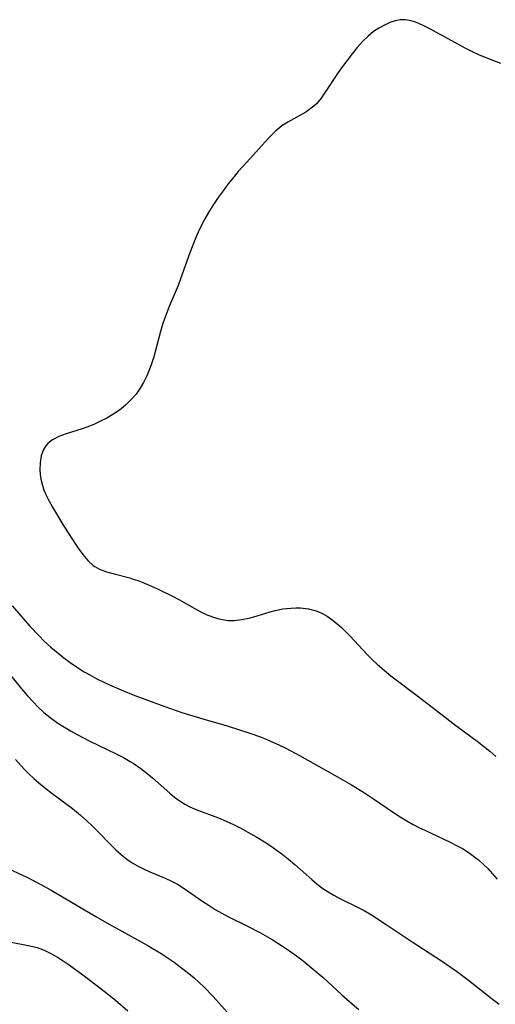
# Model space of a CAD drawing. Header units: metres. Extents: x 1073367 to 1082519, y 1569854 to 1574957.
# Tile 730 of 1056: x 1082154 to 1082257, y 1570351 to 1570564. Entities that reach past the tile are written whole.
import ezdxf

# ---------------------------------------------------------------- set-up
doc = ezdxf.new("R2010")
doc.units = ezdxf.units.M
doc.layers.add('CGG_CurvaNivelLidar_v1', color=253, linetype='Continuous', lineweight=30)

msp = doc.modelspace()

# ---------------------------------------------------------------- linework, layer by layer
at = {"layer": 'CGG_CurvaNivelLidar_v1'}
for p, q in [((1082232.5995, 1570562.8529, 85.5), (1082231.3975, 1570562.1997, 85.5)), ((1082233.7955, 1570563.3901, 85.5), (1082232.5995, 1570562.8529, 85.5)), ((1082234.9072, 1570563.7839, 85.5), (1082233.7955, 1570563.3901, 85.5)), ((1082236.0249, 1570564.0036, 85.5), (1082234.9072, 1570563.7839, 85.5)), ((1082237.2047, 1570563.9866, 85.5), (1082236.0249, 1570564.0036, 85.5)), ((1082238.4124, 1570563.7466, 85.5), (1082237.2047, 1570563.9866, 85.5)), ((1082239.3199, 1570563.4484, 85.5), (1082238.4124, 1570563.7466, 85.5)), ((1082240.0534, 1570563.1568, 85.5), (1082239.3199, 1570563.4484, 85.5)), ((1082241.3114, 1570562.5863, 85.5), (1082240.0534, 1570563.1568, 85.5)), ((1082230.219, 1570561.4185, 85.5), (1082229.046, 1570560.4574, 85.5)), ((1082231.3975, 1570562.1997, 85.5), (1082230.219, 1570561.4185, 85.5)), ((1082242.5956, 1570561.9394, 85.5), (1082241.3114, 1570562.5863, 85.5)), ((1082248.6552, 1570558.593, 85.5), (1082242.5956, 1570561.9394, 85.5)), ((1082227.8461, 1570559.2709, 85.5), (1082226.6997, 1570557.9746, 85.5)), ((1082229.046, 1570560.4574, 85.5), (1082227.8461, 1570559.2709, 85.5)), ((1082250.0876, 1570557.8428, 85.5), (1082248.6552, 1570558.593, 85.5)), ((1082225.5867, 1570556.6088, 85.5), (1082224.4245, 1570555.1112, 85.5)), ((1082226.6997, 1570557.9746, 85.5), (1082225.5867, 1570556.6088, 85.5)), ((1082251.5412, 1570557.1287, 85.5), (1082250.0876, 1570557.8428, 85.5)), ((1082253.1061, 1570556.4187, 85.5), (1082251.5412, 1570557.1287, 85.5)), ((1082254.6858, 1570555.7534, 85.5), (1082253.1061, 1570556.4187, 85.5)), ((1082224.4245, 1570555.1112, 85.5), (1082223.2959, 1570553.5821, 85.5)), ((1082257.8554, 1570554.5302, 85.5), (1082254.6858, 1570555.7534, 85.5)), ((1082222.4169, 1570552.3248, 85.5), (1082219.7823, 1570548.2746, 85.5)), ((1082223.2959, 1570553.5821, 85.5), (1082222.4169, 1570552.3248, 85.5)), ((1082219.7823, 1570548.2746, 85.5), (1082218.8543, 1570546.9741, 85.5)), ((1082217.845, 1570545.7899, 85.5), (1082217.2605, 1570545.2251, 85.5)), ((1082218.8543, 1570546.9741, 85.5), (1082217.845, 1570545.7899, 85.5)), ((1082215.5444, 1570543.9643, 85.5), (1082214.265, 1570543.2268, 85.5)), ((1082216.7504, 1570544.7987, 85.5), (1082215.5444, 1570543.9643, 85.5)), ((1082217.2605, 1570545.2251, 85.5), (1082216.7504, 1570544.7987, 85.5)), ((1082211.6463, 1570541.7955, 85.5), (1082210.3842, 1570540.9788, 85.5)), ((1082214.265, 1570543.2268, 85.5), (1082211.6463, 1570541.7955, 85.5)), ((1082209.0574, 1570539.9041, 85.5), (1082207.87, 1570538.7611, 85.5)), ((1082210.3842, 1570540.9788, 85.5), (1082209.0574, 1570539.9041, 85.5)), ((1082206.7191, 1570537.5337, 85.5), (1082203.517, 1570533.9322, 85.5)), ((1082207.87, 1570538.7611, 85.5), (1082206.7191, 1570537.5337, 85.5)), ((1082203.517, 1570533.9322, 85.5), (1082200.9142, 1570531.0665, 85.5)), ((1082200.9142, 1570531.0665, 85.5), (1082199.7771, 1570529.7297, 85.5)), ((1082199.7771, 1570529.7297, 85.5), (1082198.6777, 1570528.3541, 85.5)), ((1082197.6102, 1570526.9324, 85.5), (1082196.5801, 1570525.4816, 85.5)), ((1082198.6777, 1570528.3541, 85.5), (1082197.6102, 1570526.9324, 85.5)), ((1082196.5801, 1570525.4816, 85.5), (1082195.2768, 1570523.5331, 85.5)), ((1082194.4408, 1570522.2054, 85.5), (1082193.6474, 1570520.8563, 85.5)), ((1082195.2768, 1570523.5331, 85.5), (1082194.4408, 1570522.2054, 85.5)), ((1082193.6474, 1570520.8563, 85.5), (1082192.9114, 1570519.4787, 85.5)), ((1082192.2033, 1570517.9779, 85.5), (1082191.551, 1570516.4487, 85.5)), ((1082192.9114, 1570519.4787, 85.5), (1082192.2033, 1570517.9779, 85.5)), ((1082191.551, 1570516.4487, 85.5), (1082190.3924, 1570513.4808, 85.5)), ((1082190.3924, 1570513.4808, 85.5), (1082188.3892, 1570507.8335, 85.5)), ((1082188.3892, 1570507.8335, 85.5), (1082187.8476, 1570506.4089, 85.5)), ((1082187.8476, 1570506.4089, 85.5), (1082185.8977, 1570501.8068, 85.5)), ((1082185.8977, 1570501.8068, 85.5), (1082184.9087, 1570499.163, 85.5)), ((1082184.9087, 1570499.163, 85.5), (1082184.5098, 1570497.9646, 85.5)), ((1082184.5098, 1570497.9646, 85.5), (1082184.0603, 1570496.4383, 85.5)), ((1082184.0603, 1570496.4383, 85.5), (1082182.9014, 1570492.024, 85.5)), ((1082182.527, 1570490.7096, 85.5), (1082182.114, 1570489.4123, 85.5)), ((1082182.9014, 1570492.024, 85.5), (1082182.527, 1570490.7096, 85.5)), ((1082181.596, 1570488.0029, 85.5), (1082181.0121, 1570486.6301, 85.5)), ((1082182.114, 1570489.4123, 85.5), (1082181.596, 1570488.0029, 85.5)), ((1082181.0121, 1570486.6301, 85.5), (1082180.3743, 1570485.3348, 85.5)), ((1082179.65, 1570484.097, 85.5), (1082178.7494, 1570482.8422, 85.5)), ((1082180.3743, 1570485.3348, 85.5), (1082179.65, 1570484.097, 85.5)), ((1082177.7039, 1570481.6488, 85.5), (1082176.4602, 1570480.4634, 85.5)), ((1082178.7494, 1570482.8422, 85.5), (1082177.7039, 1570481.6488, 85.5)), ((1082176.4602, 1570480.4634, 85.5), (1082175.1142, 1570479.3784, 85.5)), ((1082172.3793, 1570477.6382, 85.5), (1082171.0355, 1570476.9517, 85.5)), ((1082173.6796, 1570478.3972, 85.5), (1082172.3793, 1570477.6382, 85.5)), ((1082175.1142, 1570479.3784, 85.5), (1082173.6796, 1570478.3972, 85.5)), ((1082167.0513, 1570475.3436, 85.5), (1082163.5941, 1570474.2502, 85.5)), ((1082168.0713, 1570475.6994, 85.5), (1082167.0513, 1570475.3436, 85.5)), ((1082169.5637, 1570476.288, 85.5), (1082168.0713, 1570475.6994, 85.5)), ((1082171.0355, 1570476.9517, 85.5), (1082169.5637, 1570476.288, 85.5)), ((1082162.0065, 1570473.6524, 85.5), (1082160.5973, 1570472.9137, 85.5)), ((1082163.5941, 1570474.2502, 85.5), (1082162.0065, 1570473.6524, 85.5)), ((1082158.6983, 1570470.8552, 85.5), (1082158.1824, 1570469.4858, 85.5)), ((1082159.222, 1570471.6788, 85.5), (1082158.6983, 1570470.8552, 85.5)), ((1082159.6147, 1570472.1248, 85.5), (1082159.222, 1570471.6788, 85.5)), ((1082159.9633, 1570472.4462, 85.5), (1082159.6147, 1570472.1248, 85.5)), ((1082160.5973, 1570472.9137, 85.5), (1082159.9633, 1570472.4462, 85.5)), ((1082158.1824, 1570469.4858, 85.5), (1082157.9201, 1570467.9765, 85.5)), ((1082157.9201, 1570467.9765, 85.5), (1082157.8776, 1570466.3778, 85.5)), ((1082157.8776, 1570466.3778, 85.5), (1082158.0404, 1570464.7332, 85.5)), ((1082158.0404, 1570464.7332, 85.5), (1082158.2253, 1570463.7981, 85.5)), ((1082158.2253, 1570463.7981, 85.5), (1082158.4377, 1570463.0134, 85.5)), ((1082158.4377, 1570463.0134, 85.5), (1082158.7433, 1570462.1073, 85.5)), ((1082158.7433, 1570462.1073, 85.5), (1082159.1078, 1570461.2088, 85.5)), ((1082159.1078, 1570461.2088, 85.5), (1082159.8134, 1570459.7676, 85.5)), ((1082159.8134, 1570459.7676, 85.5), (1082160.6157, 1570458.3432, 85.5)), ((1082160.6157, 1570458.3432, 85.5), (1082162.8862, 1570454.5987, 85.5)), ((1082162.8862, 1570454.5987, 85.5), (1082164.4041, 1570452.1825, 85.5)), ((1082164.4041, 1570452.1825, 85.5), (1082166.1803, 1570449.446, 85.5)), ((1082166.1803, 1570449.446, 85.5), (1082167.1812, 1570448.0363, 85.5)), ((1082167.1812, 1570448.0363, 85.5), (1082168.2525, 1570446.7668, 85.5)), ((1082168.2525, 1570446.7668, 85.5), (1082169.4496, 1570445.7025, 85.5)), ((1082169.4496, 1570445.7025, 85.5), (1082169.7751, 1570445.4777, 85.5)), ((1082169.7751, 1570445.4777, 85.5), (1082170.8271, 1570444.9013, 85.5)), ((1082170.8271, 1570444.9013, 85.5), (1082172.3528, 1570444.3182, 85.5)), ((1082172.3528, 1570444.3182, 85.5), (1082173.9816, 1570443.8597, 85.5)), ((1082173.9816, 1570443.8597, 85.5), (1082177.3987, 1570442.9861, 85.5)), ((1082177.3987, 1570442.9861, 85.5), (1082178.1476, 1570442.7581, 85.5)), ((1082178.1476, 1570442.7581, 85.5), (1082179.1178, 1570442.4304, 85.5)), ((1082179.1178, 1570442.4304, 85.5), (1082180.6056, 1570441.8655, 85.5)), ((1082180.6056, 1570441.8655, 85.5), (1082182.0865, 1570441.2415, 85.5)), ((1082182.0865, 1570441.2415, 85.5), (1082183.5592, 1570440.5727, 85.5)), ((1082183.5592, 1570440.5727, 85.5), (1082186.5197, 1570439.1235, 85.5)), ((1082186.5197, 1570439.1235, 85.5), (1082187.993, 1570438.3413, 85.5)), ((1082151.8937, 1570436.9126, 85), (1082155.7345, 1570432.5377, 85)), ((1082187.993, 1570438.3413, 85.5), (1082191.3302, 1570436.4332, 85.5)), ((1082191.3302, 1570436.4332, 85.5), (1082192.6464, 1570435.7281, 85.5)), ((1082192.6464, 1570435.7281, 85.5), (1082193.9753, 1570435.0907, 85.5)), ((1082193.9753, 1570435.0907, 85.5), (1082195.3205, 1570434.5466, 85.5)), ((1082203.276, 1570434.2925, 85.5), (1082204.9894, 1570434.7637, 85.5)), ((1082204.9894, 1570434.7637, 85.5), (1082207.7911, 1570435.6182, 85.5)), ((1082207.7911, 1570435.6182, 85.5), (1082208.8897, 1570435.9169, 85.5)), ((1082208.8897, 1570435.9169, 85.5), (1082210.5933, 1570436.2632, 85.5)), ((1082210.5933, 1570436.2632, 85.5), (1082212.3075, 1570436.4645, 85.5)), ((1082212.3075, 1570436.4645, 85.5), (1082213.3678, 1570436.5125, 85.5)), ((1082213.3678, 1570436.5125, 85.5), (1082214.4191, 1570436.4963, 85.5)), ((1082214.4191, 1570436.4963, 85.5), (1082216.1497, 1570436.3062, 85.5)), ((1082216.1497, 1570436.3062, 85.5), (1082217.811, 1570435.8715, 85.5)), ((1082217.811, 1570435.8715, 85.5), (1082219.0116, 1570435.3511, 85.5)), ((1082219.0116, 1570435.3511, 85.5), (1082220.1657, 1570434.6904, 85.5)), ((1082220.1657, 1570434.6904, 85.5), (1082221.2507, 1570433.9439, 85.5)), ((1082155.7345, 1570432.5377, 85), (1082157.7024, 1570430.4279, 85)), ((1082195.3205, 1570434.5466, 85.5), (1082196.3996, 1570434.2011, 85.5)), ((1082196.3996, 1570434.2011, 85.5), (1082197.4911, 1570433.9463, 85.5)), ((1082197.4911, 1570433.9463, 85.5), (1082198.6632, 1570433.7913, 85.5)), ((1082198.6632, 1570433.7913, 85.5), (1082200.0051, 1570433.7735, 85.5)), ((1082200.0051, 1570433.7735, 85.5), (1082201.6401, 1570433.9516, 85.5)), ((1082201.6401, 1570433.9516, 85.5), (1082203.276, 1570434.2925, 85.5)), ((1082221.2507, 1570433.9439, 85.5), (1082222.3047, 1570433.1131, 85.5)), ((1082222.3047, 1570433.1131, 85.5), (1082223.2924, 1570432.247, 85.5)), ((1082157.7024, 1570430.4279, 85), (1082158.8328, 1570429.305, 85)), ((1082223.2924, 1570432.247, 85.5), (1082224.2566, 1570431.3292, 85.5)), ((1082224.2566, 1570431.3292, 85.5), (1082225.2006, 1570430.3711, 85.5)), ((1082225.2006, 1570430.3711, 85.5), (1082228.8697, 1570426.4071, 85.5)), ((1082158.8328, 1570429.305, 85), (1082160.2618, 1570427.9941, 85)), ((1082160.2618, 1570427.9941, 85), (1082161.7419, 1570426.742, 85)), ((1082161.7419, 1570426.742, 85), (1082163.0815, 1570425.6849, 85)), ((1082228.8697, 1570426.4071, 85.5), (1082230.0411, 1570425.2176, 85.5)), ((1082163.0815, 1570425.6849, 85), (1082164.4528, 1570424.6697, 85)), ((1082164.4528, 1570424.6697, 85), (1082165.8553, 1570423.6993, 85)), ((1082230.0411, 1570425.2176, 85.5), (1082231.0576, 1570424.2659, 85.5)), ((1082231.0576, 1570424.2659, 85.5), (1082232.5184, 1570423.0111, 85.5)), ((1082151.4376, 1570421.9793, 84.5), (1082153.9135, 1570418.9399, 84.5)), ((1082165.8553, 1570423.6993, 85), (1082167.5073, 1570422.6474, 85)), ((1082167.5073, 1570422.6474, 85), (1082168.6824, 1570421.9624, 85)), ((1082168.6824, 1570421.9624, 85), (1082170.2069, 1570421.1465, 85)), ((1082232.5184, 1570423.0111, 85.5), (1082234.0279, 1570421.805, 85.5)), ((1082234.0279, 1570421.805, 85.5), (1082239.8196, 1570417.3908, 85.5)), ((1082170.2069, 1570421.1465, 85), (1082171.7601, 1570420.3808, 85)), ((1082171.7601, 1570420.3808, 85), (1082172.9947, 1570419.8081, 85)), ((1082172.9947, 1570419.8081, 85), (1082175.6533, 1570418.6522, 85)), ((1082153.9135, 1570418.9399, 84.5), (1082155.173, 1570417.4691, 84.5)), ((1082175.6533, 1570418.6522, 85), (1082178.5085, 1570417.5082, 85)), ((1082178.5085, 1570417.5082, 85), (1082184.9532, 1570415.1378, 85)), ((1082155.173, 1570417.4691, 84.5), (1082156.4682, 1570416.0425, 84.5)), ((1082156.4682, 1570416.0425, 84.5), (1082157.4403, 1570415.0466, 84.5)), ((1082239.8196, 1570417.3908, 85.5), (1082245.7493, 1570412.7832, 85.5)), ((1082157.4403, 1570415.0466, 84.5), (1082158.7443, 1570413.8316, 84.5)), ((1082158.7443, 1570413.8316, 84.5), (1082160.3879, 1570412.5111, 84.5)), ((1082184.9532, 1570415.1378, 85), (1082188.6673, 1570413.849, 85)), ((1082188.6673, 1570413.849, 85), (1082192.7329, 1570412.5982, 85)), ((1082160.3879, 1570412.5111, 84.5), (1082161.7772, 1570411.534, 84.5)), ((1082161.7772, 1570411.534, 84.5), (1082163.2133, 1570410.6157, 84.5)), ((1082192.7329, 1570412.5982, 85), (1082198.4785, 1570410.9192, 85)), ((1082245.7493, 1570412.7832, 85.5), (1082247.7727, 1570411.2532, 85.5)), ((1082247.7727, 1570411.2532, 85.5), (1082252.6994, 1570407.6303, 85.5)), ((1082163.2133, 1570410.6157, 84.5), (1082164.686, 1570409.7457, 84.5)), ((1082164.686, 1570409.7457, 84.5), (1082165.9649, 1570409.0361, 84.5)), ((1082165.9649, 1570409.0361, 84.5), (1082168.5692, 1570407.6902, 84.5)), ((1082198.4785, 1570410.9192, 85), (1082203.2233, 1570409.4237, 85)), ((1082203.2233, 1570409.4237, 85), (1082205.7068, 1570408.5202, 85)), ((1082168.5692, 1570407.6902, 84.5), (1082174.4504, 1570404.8657, 84.5)), ((1082205.7068, 1570408.5202, 85), (1082207.0669, 1570407.9679, 85)), ((1082207.0669, 1570407.9679, 85), (1082209.821, 1570406.7386, 85)), ((1082252.6994, 1570407.6303, 85.5), (1082254.0876, 1570406.5441, 85.5)), ((1082174.4504, 1570404.8657, 84.5), (1082175.9823, 1570404.0774, 84.5)), ((1082209.821, 1570406.7386, 85), (1082211.2125, 1570406.0595, 85)), ((1082211.2125, 1570406.0595, 85), (1082214.2055, 1570404.4697, 85)), ((1082254.0876, 1570406.5441, 85.5), (1082255.4441, 1570405.4217, 85.5)), ((1082255.4441, 1570405.4217, 85.5), (1082256.764, 1570404.2597, 85.5)), ((1082152.596, 1570403.6116, 84), (1082154.5053, 1570401.5092, 84)), ((1082175.9823, 1570404.0774, 84.5), (1082177.4748, 1570403.2353, 84.5)), ((1082177.4748, 1570403.2353, 84.5), (1082178.1344, 1570402.8293, 84.5)), ((1082178.1344, 1570402.8293, 84.5), (1082179.7981, 1570401.6884, 84.5)), ((1082214.2055, 1570404.4697, 85), (1082221.8916, 1570400.187, 85)), ((1082154.5053, 1570401.5092, 84), (1082155.4999, 1570400.5007, 84)), ((1082155.4999, 1570400.5007, 84), (1082156.5649, 1570399.5015, 84)), ((1082179.7981, 1570401.6884, 84.5), (1082181.0762, 1570400.7054, 84.5)), ((1082181.0762, 1570400.7054, 84.5), (1082182.3133, 1570399.6784, 84.5)), ((1082156.5649, 1570399.5015, 84), (1082157.666, 1570398.5413, 84)), ((1082157.666, 1570398.5413, 84), (1082158.7974, 1570397.6155, 84)), ((1082182.3133, 1570399.6784, 84.5), (1082186.0622, 1570396.3211, 84.5)), ((1082221.8916, 1570400.187, 85), (1082225.4357, 1570398.1613, 85)), ((1082158.7974, 1570397.6155, 84), (1082159.8736, 1570396.7805, 84)), ((1082159.8736, 1570396.7805, 84), (1082164.956, 1570392.987, 84)), ((1082186.0622, 1570396.3211, 84.5), (1082187.0583, 1570395.4926, 84.5)), ((1082225.4357, 1570398.1613, 85), (1082228.2677, 1570396.4308, 85)), ((1082228.2677, 1570396.4308, 85), (1082230.209, 1570395.1427, 85)), ((1082187.0583, 1570395.4926, 84.5), (1082188.0888, 1570394.7232, 84.5)), ((1082188.0888, 1570394.7232, 84.5), (1082189.3089, 1570393.9537, 84.5)), ((1082230.209, 1570395.1427, 85), (1082234.7798, 1570391.9959, 85)), ((1082164.956, 1570392.987, 84), (1082166.6763, 1570391.5802, 84)), ((1082189.3089, 1570393.9537, 84.5), (1082190.3928, 1570393.3899, 84.5)), ((1082190.3928, 1570393.3899, 84.5), (1082191.9015, 1570392.7367, 84.5)), ((1082191.9015, 1570392.7367, 84.5), (1082196.6165, 1570390.9986, 84.5)), ((1082234.7798, 1570391.9959, 85), (1082236.0245, 1570391.1998, 85)), ((1082166.6763, 1570391.5802, 84), (1082168.0777, 1570390.3393, 84)), ((1082168.0777, 1570390.3393, 84), (1082169.3089, 1570389.1773, 84)), ((1082196.6165, 1570390.9986, 84.5), (1082198.2967, 1570390.2888, 84.5)), ((1082198.2967, 1570390.2888, 84.5), (1082199.8738, 1570389.5427, 84.5)), ((1082236.0245, 1570391.1998, 85), (1082237.4284, 1570390.3588, 85)), ((1082237.4284, 1570390.3588, 85), (1082238.8588, 1570389.5642, 85)), ((1082169.3089, 1570389.1773, 84), (1082174.3352, 1570384.0793, 84)), ((1082199.8738, 1570389.5427, 84.5), (1082201.4353, 1570388.741, 84.5)), ((1082201.4353, 1570388.741, 84.5), (1082202.9839, 1570387.897, 84.5)), ((1082202.9839, 1570387.897, 84.5), (1082204.9127, 1570386.7876, 84.5)), ((1082238.8588, 1570389.5642, 85), (1082240.09, 1570388.9279, 85)), ((1082240.09, 1570388.9279, 85), (1082241.3349, 1570388.319, 85)), ((1082241.3349, 1570388.319, 85), (1082246.8908, 1570385.7266, 85)), ((1082204.9127, 1570386.7876, 84.5), (1082206.5877, 1570385.7621, 84.5)), ((1082206.5877, 1570385.7621, 84.5), (1082208.23, 1570384.6851, 84.5)), ((1082246.8908, 1570385.7266, 85), (1082248.2664, 1570385.019, 85)), ((1082174.3352, 1570384.0793, 84), (1082175.5191, 1570383.0223, 84)), ((1082208.23, 1570384.6851, 84.5), (1082209.1384, 1570384.0511, 84.5)), ((1082209.1384, 1570384.0511, 84.5), (1082210.3469, 1570383.1576, 84.5)), ((1082248.2664, 1570385.019, 85), (1082249.5129, 1570384.3157, 85)), ((1082249.5129, 1570384.3157, 85), (1082250.7437, 1570383.5458, 85)), ((1082250.7437, 1570383.5458, 85), (1082251.9281, 1570382.7124, 85)), ((1082175.5191, 1570383.0223, 84), (1082176.759, 1570382.045, 84)), ((1082176.759, 1570382.045, 84), (1082177.8885, 1570381.2677, 84)), ((1082177.8885, 1570381.2677, 84), (1082179.0623, 1570380.5685, 84)), ((1082210.3469, 1570383.1576, 84.5), (1082211.7824, 1570382.0267, 84.5)), ((1082211.7824, 1570382.0267, 84.5), (1082213.1837, 1570380.8599, 84.5)), ((1082251.9281, 1570382.7124, 85), (1082253.0018, 1570381.8567, 85)), ((1082253.0018, 1570381.8567, 85), (1082254.03, 1570380.9434, 85)), ((1082149.7692, 1570380.608, 83.5), (1082155.3321, 1570377.9963, 83.5)), ((1082179.0623, 1570380.5685, 84), (1082180.3782, 1570379.9027, 84)), ((1082180.3782, 1570379.9027, 84), (1082181.7277, 1570379.3033, 84)), ((1082181.7277, 1570379.3033, 84), (1082185.0881, 1570377.8968, 84)), ((1082213.1837, 1570380.8599, 84.5), (1082216.867, 1570377.6141, 84.5)), ((1082254.03, 1570380.9434, 85), (1082255.0164, 1570379.9802, 85)), ((1082255.0164, 1570379.9802, 85), (1082256.0612, 1570378.8642, 85)), ((1082155.3321, 1570377.9963, 83.5), (1082158.2066, 1570376.5, 83.5)), ((1082185.0881, 1570377.8968, 84), (1082186.4256, 1570377.2712, 84)), ((1082186.4256, 1570377.2712, 84), (1082187.7266, 1570376.5771, 84)), ((1082216.867, 1570377.6141, 84.5), (1082218.0417, 1570376.6285, 84.5)), ((1082256.0612, 1570378.8642, 85), (1082257.06, 1570377.7004, 85)), ((1082158.2066, 1570376.5, 83.5), (1082160.3414, 1570375.2828, 83.5)), ((1082160.3414, 1570375.2828, 83.5), (1082170.0153, 1570369.6032, 83.5)), ((1082187.7266, 1570376.5771, 84), (1082188.9745, 1570375.8039, 84)), ((1082188.9745, 1570375.8039, 84), (1082193.2296, 1570372.8356, 84)), ((1082218.0417, 1570376.6285, 84.5), (1082219.256, 1570375.7041, 84.5)), ((1082219.256, 1570375.7041, 84.5), (1082220.7582, 1570374.7213, 84.5)), ((1082193.2296, 1570372.8356, 84), (1082194.5636, 1570371.9574, 84)), ((1082220.7582, 1570374.7213, 84.5), (1082221.6255, 1570374.2192, 84.5)), ((1082221.6255, 1570374.2192, 84.5), (1082222.9213, 1570373.5306, 84.5)), ((1082222.9213, 1570373.5306, 84.5), (1082226.8953, 1570371.5571, 84.5)), ((1082194.5636, 1570371.9574, 84), (1082195.9271, 1570371.1115, 84)), ((1082195.9271, 1570371.1115, 84), (1082197.3371, 1570370.2971, 84)), ((1082226.8953, 1570371.5571, 84.5), (1082228.175, 1570370.8719, 84.5)), ((1082228.175, 1570370.8719, 84.5), (1082229.7929, 1570369.9306, 84.5)), ((1082170.0153, 1570369.6032, 83.5), (1082172.8996, 1570367.9687, 83.5)), ((1082197.3371, 1570370.2971, 84), (1082198.7756, 1570369.5258, 84)), ((1082198.7756, 1570369.5258, 84), (1082202.74, 1570367.5787, 84)), ((1082229.7929, 1570369.9306, 84.5), (1082232.9681, 1570367.902, 84.5)), ((1082172.8996, 1570367.9687, 83.5), (1082181.1639, 1570363.3845, 83.5)), ((1082202.74, 1570367.5787, 84), (1082205.7215, 1570366.039, 84)), ((1082232.9681, 1570367.902, 84.5), (1082238.6357, 1570364.0817, 84.5)), ((1082150.9096, 1570364.2125, 83), (1082155.713, 1570363.2684, 83)), ((1082205.7215, 1570366.039, 84), (1082208.2272, 1570364.6236, 84)), ((1082208.2272, 1570364.6236, 84), (1082210.5254, 1570363.1734, 84)), ((1082155.713, 1570363.2684, 83), (1082157.3097, 1570362.855, 83)), ((1082157.3097, 1570362.855, 83), (1082158.4607, 1570362.4529, 83)), ((1082158.4607, 1570362.4529, 83), (1082159.0883, 1570362.1889, 83)), ((1082159.0883, 1570362.1889, 83), (1082160.4075, 1570361.5368, 83)), ((1082181.1639, 1570363.3845, 83.5), (1082184.1926, 1570361.5542, 83.5)), ((1082210.5254, 1570363.1734, 84), (1082212.031, 1570362.141, 84)), ((1082212.031, 1570362.141, 84), (1082213.5107, 1570361.0674, 84)), ((1082238.6357, 1570364.0817, 84.5), (1082244.9758, 1570359.96, 84.5)), ((1082160.4075, 1570361.5368, 83), (1082161.6971, 1570360.7905, 83)), ((1082161.6971, 1570360.7905, 83), (1082162.9664, 1570359.9741, 83)), ((1082162.9664, 1570359.9741, 83), (1082164.2238, 1570359.1079, 83)), ((1082184.1926, 1570361.5542, 83.5), (1082185.6739, 1570360.5911, 83.5)), ((1082185.6739, 1570360.5911, 83.5), (1082187.0089, 1570359.6722, 83.5)), ((1082213.5107, 1570361.0674, 84), (1082214.9688, 1570359.961, 84)), ((1082214.9688, 1570359.961, 84), (1082217.1813, 1570358.1959, 84)), ((1082244.9758, 1570359.96, 84.5), (1082248.2689, 1570357.7228, 84.5)), ((1082164.2238, 1570359.1079, 83), (1082167.1887, 1570356.9445, 83)), ((1082187.0089, 1570359.6722, 83.5), (1082188.3178, 1570358.7185, 83.5)), ((1082188.3178, 1570358.7185, 83.5), (1082189.849, 1570357.527, 83.5)), ((1082217.1813, 1570358.1959, 84), (1082219.3327, 1570356.3538, 84)), ((1082167.1887, 1570356.9445, 83), (1082171.8389, 1570353.4421, 83)), ((1082189.849, 1570357.527, 83.5), (1082191.3339, 1570356.2797, 83.5)), ((1082191.3339, 1570356.2797, 83.5), (1082192.4372, 1570355.2833, 83.5)), ((1082219.3327, 1570356.3538, 84), (1082223.3827, 1570352.6312, 84)), ((1082248.2689, 1570357.7228, 84.5), (1082250.8578, 1570355.807, 84.5)), ((1082250.8578, 1570355.807, 84.5), (1082256.3512, 1570351.4497, 84.5)), ((1082192.4372, 1570355.2833, 83.5), (1082193.5116, 1570354.2547, 83.5)), ((1082193.5116, 1570354.2547, 83.5), (1082195.4436, 1570352.2611, 83.5)), ((1082171.8389, 1570353.4421, 83), (1082174.2717, 1570351.4932, 83)), ((1082174.2717, 1570351.4932, 83), (1082176.9586, 1570349.1857, 83)), ((1082195.4436, 1570352.2611, 83.5), (1082201.0121, 1570346.0355, 83.5)), ((1082223.3827, 1570352.6312, 84), (1082225.5936, 1570350.6764, 84)), ((1082256.3512, 1570351.4497, 84.5), (1082257.5243, 1570350.5973, 84.5)), ((1082225.5936, 1570350.6764, 84), (1082227.0437, 1570349.4763, 84))]:
    msp.add_line(p, q, dxfattribs=at)

doc.saveas('drawing.dxf')
